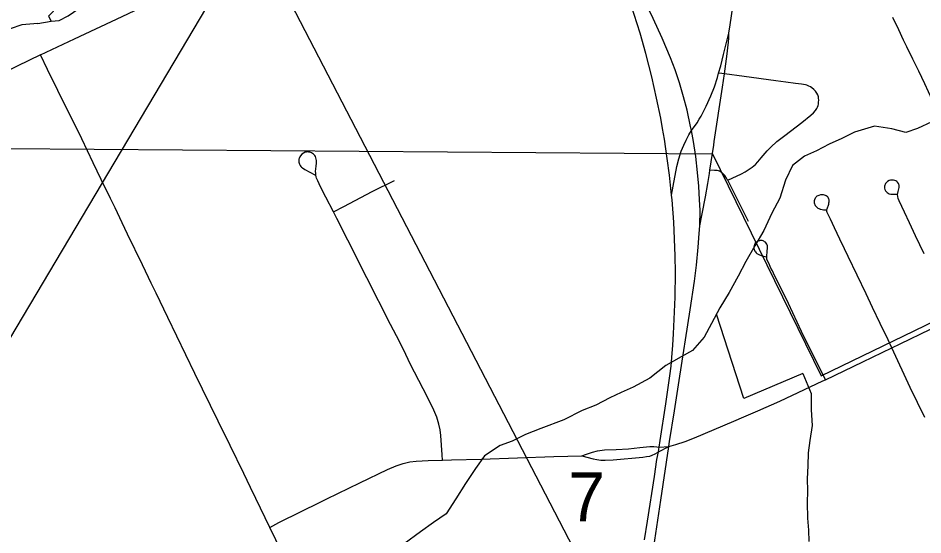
# Model space of a CAD drawing. Extents: x 0 to 34, y 0 to 22.
# Drawn here: x 2.439 to 3.211, y 16.155 to 16.596 of the extents above; entities that cross this region are included whole.
import ezdxf

# ---------------------------------------------------------------- set-up
doc = ezdxf.new("R2010")
doc.units = 0
for name, color, linetype in [('GM_X_City_Street', 7, 'Continuous'), ('GM_X_Corporation', 7, 'Continuous'), ('GM_X_County_Road', 7, 'Continuous'), ('GM_X_Minor_Lake', 7, 'Continuous'), ('GM_X_Minor_River', 7, 'Continuous'), ('GM_X_Rail_Line', 7, 'Continuous'), ('GM_X_Section_Text', 7, 'Continuous'), ('GM_X_State_Route', 7, 'Continuous'), ('GM_X_Township_Road', 7, 'Continuous')]:
    doc.layers.add(name, color=color, linetype=linetype)

msp = doc.modelspace()

# ---------------------------------------------------------------- linework, layer by layer
at = {"layer": 'GM_X_City_Street'}
for points in [[(3.29518, 16.36781), (3.29336, 16.37167), (3.28663, 16.3859), (3.28405, 16.39123), (3.28114, 16.39747), (3.27613, 16.40747), (3.27091, 16.41856), (3.26447, 16.43146), (3.25517, 16.45005), (3.2478, 16.46572), (3.2417, 16.47849), (3.23753, 16.48709), (3.23346, 16.49555), (3.22725, 16.50873), (3.2242, 16.51497), (3.21892, 16.52621), (3.21245, 16.54013), (3.2075, 16.55068), (3.20235, 16.5612), (3.19726, 16.57157), (3.19448, 16.57739), (3.19031, 16.586), (3.18517, 16.59668)], [(3.04431, 16.4576), (3.05615, 16.46321), (3.05919, 16.46488), (3.06179, 16.46646), (3.06517, 16.46884), (3.06672, 16.47002), (3.06799, 16.4712), (3.0701, 16.47348), (3.07288, 16.47669), (3.07803, 16.48276), (3.08105, 16.48588), (3.08639, 16.49071), (3.09317, 16.49584), (3.10751, 16.50685), (3.11522, 16.51317), (3.11753, 16.51528), (3.11926, 16.5173), (3.12031, 16.51893), (3.12098, 16.52009), (3.12147, 16.52143), (3.12175, 16.52268), (3.12195, 16.52403), (3.12201, 16.5263), (3.12194, 16.52758), (3.12175, 16.52883), (3.12119, 16.53053), (3.12034, 16.53216), (3.1193, 16.53368), (3.11791, 16.53526), (3.11627, 16.53662), (3.11512, 16.53737), (3.11368, 16.53805), (3.11195, 16.53872), (3.1107, 16.53901), (3.10743, 16.53958), (3.10205, 16.54035), (3.09407, 16.54145), (3.08543, 16.54264), (3.05842, 16.54627), (3.04149, 16.54847), (3.0393, 16.54875), (3.03651, 16.54911)], [(2.8008, 16.21863), (2.80049, 16.22317), (2.79937, 16.23964), (2.79881, 16.2445), (2.79788, 16.2493), (2.79609, 16.25512), (2.7935, 16.26134), (2.788, 16.27245), (2.77702, 16.29362), (2.77384, 16.29971), (2.76734, 16.31348), (2.7615, 16.32459), (2.75661, 16.33453), (2.73637, 16.3744), (2.72003, 16.40656), (2.71077, 16.42486), (2.70775, 16.43075), (2.7014, 16.44313), (2.69682, 16.45197), (2.69432, 16.45707), (2.69341, 16.45946), (2.69305, 16.46069), (2.69278, 16.46197), (2.69261, 16.46355), (2.69258, 16.46519), (2.69301, 16.46968), (2.6933, 16.47212), (2.69331, 16.47446), (2.6931, 16.47563), (2.69281, 16.47669), (2.69237, 16.47778), (2.69181, 16.47866), (2.69128, 16.47932), (2.69073, 16.4799), (2.6899, 16.48061), (2.68907, 16.48108), (2.68842, 16.48135), (2.68768, 16.48157), (2.68685, 16.48176), (2.68618, 16.48183), (2.68524, 16.48182), (2.68438, 16.48172), (2.6836, 16.48149), (2.68212, 16.48079), (2.68078, 16.4798), (2.67966, 16.47854), (2.67917, 16.47777), (2.67882, 16.4771), (2.67853, 16.47635), (2.67833, 16.47555), (2.67819, 16.47473), (2.6782, 16.4739), (2.67831, 16.47301), (2.67846, 16.47228), (2.67869, 16.47151), (2.67902, 16.47076), (2.67944, 16.47009), (2.68002, 16.46934), (2.68056, 16.46874), (2.68125, 16.4681), (2.68322, 16.46684), (2.69201, 16.46212)], [(3.062, 16.4224), (3.04711, 16.45251), (3.04431, 16.4576), (3.04396, 16.45824), (3.04268, 16.46031), (3.04175, 16.46163), (3.04097, 16.46254), (3.04012, 16.46343), (3.03925, 16.46418), (3.03822, 16.46486), (3.03727, 16.46534), (3.03634, 16.46565), (3.03522, 16.46592), (3.03407, 16.46604), (3.03291, 16.46608), (3.02914, 16.46622)], [(2.70775, 16.43075), (2.71653, 16.43529), (2.74091, 16.44788), (2.75983, 16.45744)], [(3.21208, 16.39491), (3.20468, 16.41016), (3.19949, 16.42129), (3.19522, 16.43044), (3.19068, 16.44009), (3.18996, 16.44207), (3.18955, 16.44366), (3.18939, 16.44534), (3.1894, 16.44656), (3.18969, 16.44807), (3.19002, 16.44916), (3.19033, 16.45041), (3.19054, 16.45156), (3.19058, 16.45246), (3.19054, 16.45335), (3.19043, 16.45402), (3.19012, 16.45481), (3.18928, 16.45596), (3.18855, 16.45659), (3.18787, 16.45706), (3.18698, 16.45737), (3.18593, 16.45763), (3.18479, 16.45777), (3.184, 16.45774), (3.18317, 16.45764), (3.18213, 16.45734), (3.18074, 16.45657), (3.18012, 16.45601), (3.17957, 16.45543), (3.17912, 16.45486), (3.17868, 16.45407), (3.1784, 16.45339), (3.17823, 16.45255), (3.17819, 16.45151), (3.17824, 16.45077), (3.1785, 16.44963), (3.17898, 16.44868), (3.17977, 16.44772), (3.18043, 16.44719), (3.18118, 16.44669), (3.18228, 16.44612), (3.18358, 16.44575), (3.18494, 16.44565), (3.18688, 16.4456), (3.18856, 16.44575)], [(3.21252, 16.25491), (3.20002, 16.28068), (3.18441, 16.31453), (3.18116, 16.32129), (3.17442, 16.33531), (3.1679, 16.34896), (3.16243, 16.36058), (3.15479, 16.37652), (3.1472, 16.3924), (3.14399, 16.39917), (3.14003, 16.40722), (3.13552, 16.41691), (3.13203, 16.42442), (3.12927, 16.43011), (3.12906, 16.4308), (3.12899, 16.43157), (3.12903, 16.4326), (3.12915, 16.43335), (3.13051, 16.43719), (3.13076, 16.43825), (3.13089, 16.43929), (3.13089, 16.44011), (3.13083, 16.4409), (3.13064, 16.4416), (3.1301, 16.4428), (3.12965, 16.44336), (3.12912, 16.44387), (3.12842, 16.44432), (3.12776, 16.44466), (3.1269, 16.44495), (3.12615, 16.44516), (3.12517, 16.44526), (3.12448, 16.44526), (3.1236, 16.44514), (3.122, 16.44472), (3.12123, 16.44441), (3.12053, 16.44399), (3.1199, 16.44349), (3.11942, 16.44295), (3.11895, 16.44226), (3.11839, 16.44087), (3.11823, 16.44007), (3.11819, 16.43919), (3.11823, 16.43843), (3.11839, 16.43757), (3.11864, 16.43679), (3.11901, 16.4361), (3.11949, 16.43537), (3.12001, 16.43482), (3.12063, 16.43423), (3.1213, 16.43382), (3.12199, 16.43344), (3.12262, 16.4332), (3.12328, 16.43294), (3.12392, 16.43279), (3.12483, 16.43262), (3.12603, 16.43247), (3.12726, 16.43238), (3.12856, 16.43241)], [(3.12781, 16.28723), (3.12512, 16.29265), (3.11904, 16.3049), (3.10745, 16.32832), (3.09611, 16.3522), (3.0901, 16.36448), (3.0843, 16.37635), (3.08242, 16.38019), (3.08122, 16.38263), (3.07931, 16.38686), (3.07813, 16.38946), (3.07782, 16.39025), (3.0777, 16.39087), (3.0776, 16.39186), (3.07759, 16.39289), (3.07807, 16.39682), (3.07837, 16.39987), (3.07835, 16.40071), (3.07823, 16.40151), (3.078, 16.40246), (3.07768, 16.40313), (3.07719, 16.40384), (3.07652, 16.40465), (3.07585, 16.40514), (3.07526, 16.40545), (3.0745, 16.40581), (3.07365, 16.40604), (3.07281, 16.40608), (3.072, 16.40608), (3.07133, 16.40599), (3.07043, 16.40576), (3.06978, 16.40539), (3.06909, 16.40495), (3.0685, 16.40446), (3.06789, 16.40389), (3.06744, 16.40321), (3.06709, 16.40249), (3.06686, 16.40178), (3.06668, 16.40088), (3.06669, 16.4001), (3.06673, 16.39941), (3.06692, 16.39853), (3.06713, 16.39785), (3.0676, 16.39705), (3.06802, 16.39637), (3.06861, 16.39573), (3.06919, 16.39516), (3.06988, 16.39468), (3.071, 16.39409), (3.07286, 16.39333), (3.07702, 16.39208)], [(2.91981, 16.2223), (2.92391, 16.22363), (2.92894, 16.22522), (2.93305, 16.22641), (2.93901, 16.22721), (2.94905, 16.22773), (2.95956, 16.22829), (2.96944, 16.22928), (2.97798, 16.23012), (2.98134, 16.23022), (2.98382, 16.23002), (2.9859, 16.22971), (2.99407, 16.23011)], [(2.91981, 16.2223), (2.92961, 16.21973), (2.9325, 16.21895), (2.93611, 16.2185), (2.93974, 16.21836), (2.94649, 16.21875), (2.97189, 16.22115), (2.97504, 16.2215), (2.97779, 16.22204), (2.97987, 16.22278), (2.98232, 16.22383), (2.98449, 16.22512), (2.98516, 16.22561), (2.99407, 16.23011)], [(2.65346, 16.16104), (2.6612, 16.16524), (2.68021, 16.17472), (2.69582, 16.1823), (2.70224, 16.18539), (2.73041, 16.19908), (2.75392, 16.21049), (2.76142, 16.21368), (2.76738, 16.21567), (2.77291, 16.21697), (2.77852, 16.21775), (2.78852, 16.21827), (2.8008, 16.21863), (2.80841, 16.21885), (2.83387, 16.21945), (2.89598, 16.22152), (2.91981, 16.2223)]]:
    msp.add_lwpolyline(points, dxfattribs=at)
at = {"layer": 'GM_X_Corporation'}
msp.add_lwpolyline([(2.42805, 16.48466), (3.03135, 16.48013), (3.12398, 16.29055), (3.43407, 16.44072), (3.42156, 15.95047), (2.41416, 15.97585)], close=True, dxfattribs=at)
at = {"layer": 'GM_X_County_Road'}
for points in [[(3.04523, 16.58319), (3.0464, 16.59051), (3.0491, 16.60771), (3.05319, 16.63189), (3.05581, 16.64799), (3.05766, 16.66006), (3.05859, 16.66618)], [(2.99642, 16.44486), (2.99782, 16.45266), (3.00096, 16.46939), (3.00257, 16.47595), (3.00467, 16.48251), (3.00678, 16.48759), (3.00875, 16.49192), (3.01122, 16.49651), (3.01334, 16.50006), (3.01812, 16.50678), (3.02005, 16.50975), (3.02162, 16.51236), (3.02607, 16.52103), (3.03003, 16.52982), (3.033, 16.5375), (3.03547, 16.54555), (3.03651, 16.54911), (3.03832, 16.55533), (3.04078, 16.56499), (3.04252, 16.57192), (3.04523, 16.58319)], [(3.04149, 16.54847), (3.04385, 16.56552), (3.0445, 16.5708), (3.04501, 16.57571), (3.04519, 16.5793), (3.04523, 16.58319)], [(3.03285, 16.4907), (3.03993, 16.53725), (3.04149, 16.54847)], [(3.02914, 16.46622), (3.0324, 16.48773), (3.03285, 16.4907)], [(3.0204, 16.41877), (3.02245, 16.429), (3.02534, 16.44345), (3.02746, 16.45491), (3.0287, 16.46333), (3.02914, 16.46622)], [(3.18441, 16.31453), (3.1915, 16.31793), (3.21729, 16.3303), (3.23842, 16.34045)], [(3.12781, 16.28723), (3.15955, 16.3026), (3.18441, 16.31453)], [(2.99407, 16.23011), (3.00005, 16.2318), (3.00809, 16.23452), (3.01595, 16.23759), (3.04951, 16.25177), (3.0581, 16.2554), (3.07001, 16.26055), (3.08883, 16.26891), (3.12566, 16.28619), (3.12781, 16.28723)]]:
    msp.add_lwpolyline(points, dxfattribs=at)
at = {"layer": 'GM_X_Minor_Lake'}
msp.add_lwpolyline([(2.49401, 16.62246), (2.49058, 16.62102), (2.4856, 16.61848), (2.47982, 16.61369), (2.47322, 16.60663), (2.46468, 16.59773), (2.46685, 16.59349), (2.47367, 16.59409), (2.48133, 16.59808), (2.49055, 16.60431), (2.49747, 16.60908), (2.50356, 16.61083)], dxfattribs=at)
at = {"layer": 'GM_X_Minor_River'}
for points in [[(2.45548, 16.59154), (2.44185, 16.59027), (2.43196, 16.58704)], [(2.45548, 16.59154), (2.46685, 16.59349)], [(3.21848, 16.50745), (3.20629, 16.50198), (3.19639, 16.49837), (3.18436, 16.50163), (3.16966, 16.50381), (3.15256, 16.49881), (3.14187, 16.49331), (3.13083, 16.48858), (3.12013, 16.48271), (3.10985, 16.47834), (3.09949, 16.47018), (3.09359, 16.45776), (3.08876, 16.44228), (3.0821, 16.4295), (3.07502, 16.41482), (3.06759, 16.40167), (3.05978, 16.38815), (3.05312, 16.37574), (3.04568, 16.36183), (3.0375, 16.34869), (3.03044, 16.33516), (3.02418, 16.3235), (3.01414, 16.3123), (3.00459, 16.30678), (2.9916, 16.29943), (2.97779, 16.28868), (2.96367, 16.28097), (2.95337, 16.27622), (2.94384, 16.27184), (2.93163, 16.26562), (2.9202, 16.26089), (2.90456, 16.25283), (2.88477, 16.24561), (2.87182, 16.24053), (2.86037, 16.23467), (2.8501, 16.23106), (2.83671, 16.2222), (2.82895, 16.21134), (2.82039, 16.19858), (2.81221, 16.18545), (2.80403, 16.17269), (2.79331, 16.1653), (2.7822, 16.15715), (2.76803, 16.14716)], [(3.10835, 16.29261), (3.05797, 16.27123), (3.03467, 16.34327)], [(3.10835, 16.29261), (3.1155, 16.27548), (3.11561, 16.26143), (3.11649, 16.24812), (3.11436, 16.23525), (3.11303, 16.22465), (3.11282, 16.21364), (3.11224, 16.20264), (3.11243, 16.19238), (3.11223, 16.18214), (3.11236, 16.16884), (3.1133, 16.15858), (3.1135, 16.14908)]]:
    msp.add_lwpolyline(points, dxfattribs=at)
at = {"layer": 'GM_X_Rail_Line'}
for points in [[(2.65698, 14.1), (2.90883, 15.68759), (2.96003, 16.05223), (2.64019, 16.66968)], [(2.1, 15.76266), (2.35305, 16.19017), (2.62222, 16.64377)]]:
    msp.add_lwpolyline(points, dxfattribs=at)
at = {"layer": 'GM_X_State_Route'}
for points in [[(2.98869, 16.50177), (2.98713, 16.51067), (2.98365, 16.52776), (2.97947, 16.54597), (2.97435, 16.56587), (2.96951, 16.58328), (2.96452, 16.59934), (2.95909, 16.61526), (2.95314, 16.63099), (2.94298, 16.65709), (2.93453, 16.67719), (2.93379, 16.67887), (2.93306, 16.68154), (2.93264, 16.68422), (2.93278, 16.68774)], [(3.01334, 16.50006), (3.01269, 16.50348), (3.00962, 16.51742), (3.00668, 16.52883), (3.00313, 16.54072), (2.99942, 16.5519), (2.99544, 16.56232), (2.98849, 16.57893), (2.98075, 16.59588), (2.96813, 16.62235), (2.95907, 16.64135), (2.94734, 16.66538), (2.94081, 16.67851), (2.93913, 16.6819), (2.938, 16.68366), (2.93701, 16.68464), (2.93616, 16.68548), (2.93517, 16.68619), (2.93278, 16.68774)], [(2.97327, 16.15049), (2.97576, 16.16646), (2.9817, 16.20457), (2.98389, 16.21901), (2.98516, 16.22561), (2.98561, 16.22791), (2.9859, 16.22971), (2.98679, 16.23526), (2.99157, 16.26671), (2.99494, 16.29052), (2.99592, 16.29883), (2.99662, 16.30616), (2.99746, 16.31686), (2.99802, 16.3263), (2.99942, 16.35786), (2.99969, 16.37884), (2.99954, 16.39307), (2.99826, 16.42181), (2.99685, 16.44097), (2.99642, 16.44486), (2.99458, 16.46196), (2.99268, 16.47623), (2.99025, 16.49287), (2.98869, 16.50177)], [(2.97713, 16.11594), (2.98727, 16.18442), (2.99407, 16.23011), (2.99475, 16.23438), (2.99895, 16.26078), (3.00285, 16.28661), (3.01227, 16.34683), (3.01587, 16.37143), (3.0176, 16.38499), (3.01918, 16.40042), (3.01994, 16.41218), (3.0204, 16.41877), (3.02068, 16.43208), (3.02024, 16.44089), (3.01956, 16.45248), (3.01861, 16.46423), (3.01706, 16.4778), (3.01511, 16.49068), (3.01334, 16.50006)]]:
    msp.add_lwpolyline(points, dxfattribs=at)
at = {"layer": 'GM_X_Township_Road'}
for points in [[(2.45786, 16.56471), (2.48672, 16.57834), (2.52752, 16.59756), (2.54963, 16.60816), (2.58114, 16.62327), (2.6071, 16.636), (2.62046, 16.64223), (2.63456, 16.64866)], [(2.45786, 16.56471), (2.43775, 16.55501), (2.41035, 16.54176)], [(2.51759, 16.44202), (2.50944, 16.45837), (2.50268, 16.47253), (2.49287, 16.49306), (2.47251, 16.5342), (2.46384, 16.55211), (2.45786, 16.56471)], [(2.55225, 16.36966), (2.54987, 16.37456), (2.54483, 16.38528), (2.53197, 16.41163), (2.52733, 16.4213), (2.52137, 16.43401), (2.51759, 16.44202)], [(2.60951, 16.25182), (2.5895, 16.2926), (2.5663, 16.3404), (2.55649, 16.36105), (2.55225, 16.36966)], [(2.65346, 16.16104), (2.64154, 16.18564), (2.63699, 16.19516), (2.63122, 16.20719), (2.61959, 16.23104), (2.60951, 16.25182)], [(2.66134, 16.14458), (2.65862, 16.15039), (2.65346, 16.16104)]]:
    msp.add_lwpolyline(points, dxfattribs=at)

# ---------------------------------------------------------------- texts
at = {"layer": 'GM_X_Section_Text'}
msp.add_text('7', height=0.04186, rotation=0.00001, dxfattribs=at).set_placement((2.90833, 16.16624))

doc.saveas('drawing.dxf')
